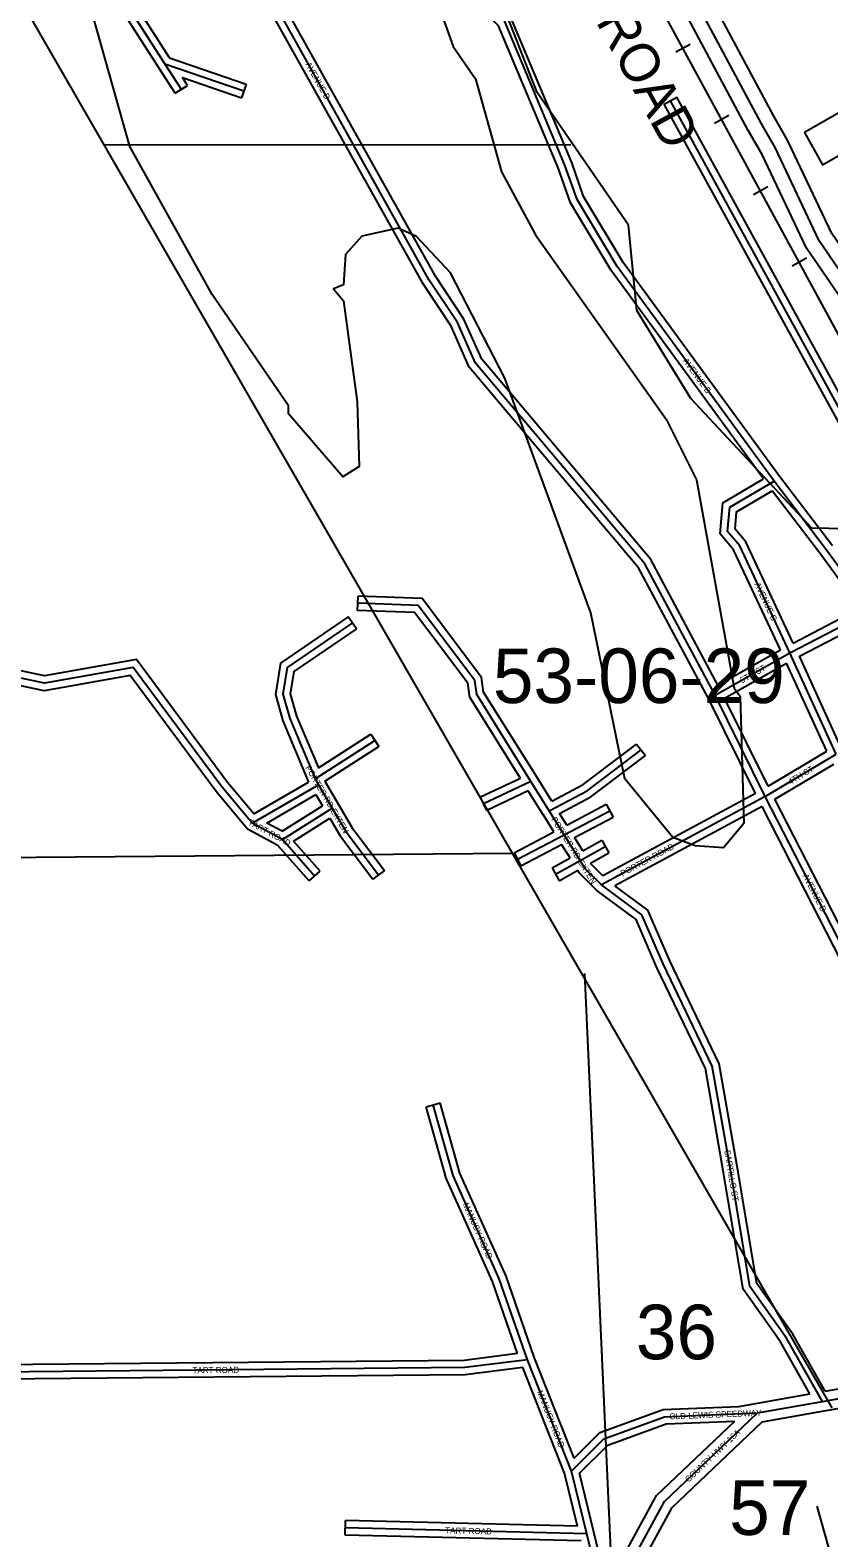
# Model space of a CAD drawing. Extents: x 418523 to 616617, y 1878279 to 2196743.
# Drawn here: x 544531 to 547827, y 2037441 to 2043659 of the extents above; entities that cross this region are included whole.
import ezdxf

# ---------------------------------------------------------------- set-up
doc = ezdxf.new("R2010")
doc.units = 0
for name, color, linetype in [('Level 1', 7, 'Continuous'), ('Level 13', 7, 'Continuous'), ('Level 14', 7, 'Continuous'), ('Level 2', 7, 'Continuous'), ('Level 22', 7, 'Continuous'), ('Level 23', 7, 'Continuous'), ('Level 31', 7, 'Continuous'), ('Level 32', 7, 'Continuous'), ('Level 34', 7, 'Continuous'), ('Level 37', 7, 'Continuous'), ('Level 39', 7, 'Continuous'), ('Level 51', 7, 'Continuous'), ('Level 7', 7, 'Continuous')]:
    doc.layers.add(name, color=color, linetype=linetype)

msp = doc.modelspace()

# ---------------------------------------------------------------- linework, layer by layer
at = {"layer": 'Level 1'}
for p, q in [((547840.947, 2037976.687), (537514.643, 2055885.276)), ((546622.816, 2043401.148), (546468.69, 2043799.652)), ((547000.871, 2042854.553), (546622.816, 2043401.148)), ((544834.218, 2043185.796), (546762.844, 2043186.91)), ((547035.056, 2042502.049), (547000.871, 2042854.553)), ((547257.114, 2042139.637), (547035.056, 2042502.049)), ((547757.075, 2041605.131), (547257.114, 2042139.637)), ((548769.84, 2041583.955), (547757.075, 2041605.131)), ((541518.339, 2040221.473), (546521.77, 2040264.495)), ((546818.834, 2039767.856), (546944.39, 2036995.803)), ((547778.104, 2037570.89), (547843.511, 2037336.103))]:
    msp.add_line(p, q, dxfattribs=at)
at = {"layer": 'Level 13'}
msp.add_lwpolyline([(548003.553, 2042473.091), (547787.864, 2042790.121), (547605.315, 2043174.331), (547547.339, 2043274.512), (547016.344, 2044267.817), (547008.31, 2044334.756), (546568.509, 2045102.684), (546543.741, 2045186.038), (545722.542, 2046747.195), (545589.83, 2046947.613), (545542.922, 2047039.036)], dxfattribs=at)
at = {"layer": 'Level 14'}
for points in [[(548040.235, 2042525.84), (547840.075, 2042820.048), (547658.465, 2043202.279), (547599.777, 2043303.691), (547074.574, 2044286.161), (547066.432, 2044354.001), (546624.04, 2045126.455), (546599.582, 2045208.766), (545774.237, 2046777.801), (545641.695, 2046977.965), (545596.307, 2047066.427)], [(547947.665, 2042448.571), (547735.653, 2042760.193), (547552.164, 2043146.385), (547494.9, 2043245.334), (546958.114, 2044249.473), (546950.188, 2044315.509), (546512.978, 2045078.913), (546487.9, 2045163.311), (545670.846, 2046716.587), (545537.964, 2046917.262), (545493.648, 2047003.638)]]:
    msp.add_lwpolyline(points, dxfattribs=at)
at = {"layer": 'Level 22'}
for p, q in [((547801.541, 2038003.511), (548366.918, 2038103.661)), ((547533.113, 2037955.941), (547801.541, 2038003.511))]:
    msp.add_line(p, q, dxfattribs=at)
msp.add_lwpolyline([(546897.276, 2037174.141), (546980.906, 2037282.263), (547148.438, 2037590.15), (547533.113, 2037955.941)], dxfattribs=at)
at = {"layer": 'Level 23'}
for p, q in [((547811.92, 2038045.971), (548335.731, 2038138.761)), ((547808.519, 2037964.122), (548372.96, 2038064.107)), ((547455.519, 2037982.813), (547749.221, 2038034.861)), ((547551.951, 2037918.655), (547808.522, 2037964.123))]:
    msp.add_line(p, q, dxfattribs=at)
for points in [[(546908.673, 2037254.256), (546947.303, 2037304.2), (547116.31, 2037614.8), (547439.49, 2037922.112)], [(546939.453, 2037163.289), (547014.509, 2037260.327), (547180.565, 2037565.501), (547551.951, 2037918.655)]]:
    msp.add_lwpolyline(points, dxfattribs=at)
at = {"layer": 'Level 31'}
for p, q in [((545155.066, 2043414.457), (545087.295, 2043519.763)), ((545087.295, 2043519.763), (545413.16, 2043408.217)), ((548168.065, 2041555.437), (547173.271, 2043367.273)), ((547817.653, 2041514.655), (547601.544, 2041798.594)), ((548000.291, 2041264.274), (547817.653, 2041514.655)), ((547666.583, 2041089.979), (548000.291, 2041264.274)), ((547357.575, 2040915.612), (547666.583, 2041089.979)), ((547856.964, 2040672.651), (547666.583, 2041089.979)), ((547564.74, 2040498.234), (547357.575, 2040915.612)), ((545707.035, 2040571.091), (545953.293, 2040729.632)), ((547564.74, 2040498.234), (547856.964, 2040672.651)), ((545707.035, 2040571.091), (545721.53, 2040546.683)), ((546597.639, 2040560.041), (546402.575, 2040467.893)), ((546673.29, 2040439.076), (546597.639, 2040560.041)), ((545447.078, 2040387.501), (545721.53, 2040546.683)), ((545721.53, 2040546.683), (545777.932, 2040450.141)), ((547564.74, 2040498.234), (546888.702, 2040133.315)), ((547962.787, 2039722.079), (547564.74, 2040498.234)), ((545571.982, 2040320.208), (545777.932, 2040450.141)), ((546734.757, 2040340.338), (546673.29, 2040439.076)), ((546734.757, 2040340.338), (546922.874, 2040439.419)), ((545571.982, 2040320.208), (545447.078, 2040387.501)), ((545704.871, 2040169.975), (545571.982, 2040320.208)), ((546542.199, 2040239.09), (546734.757, 2040340.338)), ((546801.269, 2040233.948), (546734.757, 2040340.338)), ((546801.269, 2040233.948), (546904.695, 2040291.461)), ((546699.745, 2040177.157), (546801.269, 2040233.948)), ((546765.226, 2037716.036), (546583.204, 2038175.164)), ((546828.437, 2037457.279), (546765.226, 2037716.036)), ((546828.437, 2037457.279), (545831.368, 2037482.101)), ((546897.276, 2037174.141), (546828.437, 2037457.279))]:
    msp.add_line(p, q, dxfattribs=at)
for points in [[(545087.295, 2043519.763), (544333.334, 2044691.986), (544234.053, 2044950.857)], [(546738.276, 2043101.644), (546489.857, 2043694.077), (546448.179, 2043736.023), (546440.22, 2043827.691), (546282.459, 2044128.191), (546024.004, 2044748.296)], [(547357.575, 2040915.612), (547067.177, 2041458.342), (546369.079, 2042285.596), (546294.52, 2042452.38), (546178.499, 2042628.017), (545249.25, 2044289.516), (545142.711, 2044454.946)], [(547601.544, 2041798.594), (546953.972, 2042684.236), (546787.89, 2042959.666), (546738.276, 2043101.644)], [(546583.204, 2038175.164), (546324.639, 2038142.485), (544248.925, 2038122.974), (544123.657, 2038073.536), (544015.382, 2038090.598), (543034.655, 2039193.352), (542471.141, 2040403.933), (542454.613, 2040487.264), (542322, 2040721.151), (542288.79, 2040837.628), (541832.754, 2041764.224), (541833.145, 2041889.324)], [(545447.078, 2040387.501), (545322.426, 2040537.711), (544956.838, 2041030.501), (544589.872, 2040965.071), (543673.553, 2041159.175), (543039.959, 2041110.949), (542748.252, 2041211.501), (542157.605, 2041630.105), (541916.364, 2041864.334), (541833.145, 2041889.324)], [(547409.311, 2041590.786), (547418.16, 2041690.767), (547601.544, 2041798.594)], [(547666.583, 2041089.979), (547459.179, 2041532.451), (547409.311, 2041590.786)], [(546597.639, 2040560.041), (546373.84, 2040918.561), (546365.779, 2040976.771), (546132.968, 2041285.863), (545883.102, 2041294.982)], [(545861.005, 2041214.315), (545591.553, 2041030.752), (545573.798, 2040920.251), (545602.633, 2040819.792), (545707.035, 2040571.091)], [(546673.29, 2040439.076), (546829.369, 2040521.887), (547052.216, 2040690.688)], [(545777.932, 2040450.141), (545834.965, 2040352.506), (545969.039, 2040174.63)], [(546888.702, 2040133.315), (546822.073, 2040200.429), (546801.269, 2040233.948)], [(547801.541, 2038003.511), (547653.128, 2038264.7), (547501.723, 2038477.895), (547421.12, 2038959.628), (547346.37, 2039386.067), (547143.019, 2039808.527), (547055.885, 2040010.259), (546888.702, 2040133.315)], [(546583.204, 2038175.164), (546467.325, 2038508.994), (546276.657, 2038934.692), (546194.233, 2039226.601)], [(546765.226, 2037716.036), (546898.976, 2037849.099), (547149.482, 2037940.357), (547533.113, 2037955.941)]]:
    msp.add_lwpolyline(points, dxfattribs=at)
at = {"layer": 'Level 32'}
for p, q in [((545106.884, 2043544.766), (545422.877, 2043436.601)), ((545129.839, 2043398.221), (545062.068, 2043503.527)), ((545129.839, 2043398.221), (545180.295, 2043430.692)), ((545180.295, 2043430.692), (545159.225, 2043463.431)), ((545159.225, 2043463.431), (545403.445, 2043379.833)), ((545422.877, 2043436.601), (545403.445, 2043379.833)), ((547146.975, 2043352.834), (547199.57, 2043381.711)), ((548141.178, 2041542.072), (547146.975, 2043352.834)), ((548194.952, 2041568.8), (547199.57, 2043381.711)), ((547841.71, 2041532.581), (547625.591, 2041816.533)), ((547793.596, 2041496.727), (547593.798, 2041759.236)), ((547955.525, 2041274.737), (547793.595, 2041496.726)), ((545882.009, 2041265.001), (545884.196, 2041324.962)), ((545877.895, 2041189.521), (545844.114, 2041239.108)), ((547680.455, 2041131.069), (547955.525, 2041274.737)), ((547705.684, 2041076.553), (547986.819, 2041223.39)), ((547369.554, 2040956.817), (547627.612, 2041102.435)), ((547397.099, 2040903.465), (547652.857, 2041047.785)), ((547818.519, 2040684.643), (547652.857, 2041047.786)), ((547871.009, 2040714.148), (547705.684, 2041076.553)), ((547524.98, 2040510.863), (547330.908, 2040901.862)), ((547577.2, 2040540.608), (547397.098, 2040903.465)), ((545720.859, 2040615.67), (545937.054, 2040754.856)), ((545937.054, 2040754.856), (545969.533, 2040704.406)), ((545747.603, 2040561.527), (545969.533, 2040704.406)), ((547034.101, 2040714.603), (547070.331, 2040666.774)), ((547577.2, 2040540.608), (547818.519, 2040684.642)), ((547604.274, 2040486.891), (547847.276, 2040631.93)), ((545453.968, 2040426.178), (545680.258, 2040557.426)), ((545680.178, 2040557.561), (545680.258, 2040557.426)), ((545747.603, 2040561.527), (545803.836, 2040465.273)), ((546554.332, 2040572.761), (546389.76, 2040495.018)), ((546683.912, 2040478.672), (546623.075, 2040575.948)), ((545508.54, 2040388.466), (545710.713, 2040505.726)), ((545710.713, 2040505.726), (545737.403, 2040460.041)), ((546415.39, 2040440.766), (546389.76, 2040495.018)), ((546586.343, 2040521.523), (546415.39, 2040440.766)), ((546647.855, 2040423.168), (546586.343, 2040521.523)), ((547524.98, 2040510.863), (546894.19, 2040170.368)), ((545570.79, 2040354.927), (545737.403, 2040460.041)), ((546745.475, 2040379.891), (546715.75, 2040427.641)), ((546745.475, 2040379.89), (546908.894, 2040465.962)), ((546908.894, 2040465.962), (546936.855, 2040412.874)), ((547552.029, 2040457.279), (546944.621, 2040129.406)), ((547936.449, 2039707.694), (547552.029, 2040457.279)), ((547975.72, 2039762.603), (547604.274, 2040486.891)), ((545553.051, 2040296.33), (545427.716, 2040363.855)), ((545570.79, 2040354.927), (545508.54, 2040388.466)), ((545617.829, 2040313.659), (545767.686, 2040408.202)), ((546692.237, 2040351.875), (546647.822, 2040423.221)), ((546777.322, 2040328.848), (546936.855, 2040412.874)), ((545727.343, 2040189.851), (545617.829, 2040313.659)), ((546528.237, 2040265.643), (546692.237, 2040351.875)), ((546556.161, 2040212.536), (546724.078, 2040300.827)), ((546759.135, 2040244.752), (546724.079, 2040300.826)), ((546811.6, 2040274.02), (546777.322, 2040328.849)), ((546811.6, 2040274.019), (546890.115, 2040317.68)), ((546890.115, 2040317.68), (546919.275, 2040265.241)), ((545682.4, 2040150.097), (545553.05, 2040296.329)), ((546528.237, 2040265.643), (546556.161, 2040212.536)), ((546685.1, 2040203.34), (546759.134, 2040244.753)), ((546843.359, 2040223.026), (546919.275, 2040265.241)), ((545682.4, 2040150.097), (545727.343, 2040189.851)), ((545992.996, 2040192.688), (545945.082, 2040156.572)), ((546685.1, 2040203.34), (546714.392, 2040150.975)), ((546714.392, 2040150.975), (546790.897, 2040193.77)), ((546165.36, 2039218.448), (546223.105, 2039234.753)), ((546736.575, 2037706.903), (546563.888, 2038142.482)), ((546776.34, 2037769.408), (546611.333, 2038185.616)), ((546789.99, 2037488.246), (546736.575, 2037706.903)), ((546857.58, 2037464.398), (546798.389, 2037706.707)), ((545830.622, 2037452.11), (545832.115, 2037512.091)), ((546789.99, 2037488.246), (545832.115, 2037512.091)), ((546804.716, 2037427.859), (545830.622, 2037452.11)), ((546908.673, 2037254.256), (546857.589, 2037464.366))]:
    msp.add_line(p, q, dxfattribs=at)
for points in [[(545062.064, 2043503.534), (544306.43, 2044678.356), (544211.121, 2044926.871)], [(545106.885, 2043544.766), (544360.239, 2044705.614), (544298.193, 2044867.399)], [(546766.297, 2043112.402), (546515.262, 2043711.073), (546477.127, 2043749.453), (546469.587, 2043836.295), (546309.639, 2044140.96), (546051.696, 2044759.838)], [(546710.257, 2043090.885), (546464.453, 2043677.081), (546419.231, 2043722.593), (546410.855, 2043819.087), (546255.278, 2044115.423), (546007.036, 2044711.028)], [(547330.908, 2040901.862), (547042.214, 2041441.406), (546343.419, 2042269.486), (546268.134, 2042437.895), (546152.856, 2042612.406), (545223.523, 2044274.057), (545117.488, 2044438.701)], [(547369.555, 2040956.817), (547092.14, 2041475.279), (546394.738, 2042301.707), (546320.906, 2042466.866), (546204.142, 2042643.628), (545274.979, 2044304.975), (545188.865, 2044438.688)], [(547625.591, 2041816.534), (546978.975, 2042700.869), (546815.187, 2042972.496), (546766.297, 2043112.402)], [(547557.757, 2041807.649), (546928.968, 2042667.604), (546760.595, 2042946.836), (546710.257, 2043090.885)], [(546563.889, 2038142.483), (546326.668, 2038112.501), (544254.766, 2038093.026), (544127.065, 2038042.628), (544000.102, 2038062.635), (543009.314, 2039176.703), (542442.417, 2040394.55), (542426.128, 2040476.678), (542294.132, 2040709.476), (542260.68, 2040826.805), (541802.731, 2041757.286), (541803.12, 2041880.721)], [(545453.968, 2040426.178), (545346.034, 2040556.241), (544969.863, 2041063.296), (544590.365, 2040995.632), (543675.564, 2041189.416), (543043.869, 2041141.334), (542762.092, 2041238.463), (542176.841, 2041653.242), (541932.007, 2041890.961), (541852.556, 2041914.818)], [(546542.727, 2038200.286), (546322.61, 2038172.467), (544243.084, 2038152.921), (544120.25, 2038104.444), (544030.661, 2038118.561), (543059.997, 2039210.001), (542499.865, 2040413.316), (542483.099, 2040497.849), (542349.866, 2040732.828), (542316.9, 2040848.452), (541862.776, 2041771.162), (541863.021, 2041849.027)], [(545427.716, 2040363.855), (545298.818, 2040519.18), (544943.813, 2040997.705), (544589.379, 2040934.509), (543671.543, 2041128.934), (543036.048, 2041080.564), (542734.413, 2041184.538), (542138.368, 2041606.967), (541900.72, 2041837.707), (541863.02, 2041849.028)], [(547378.317, 2041580.874), (547389.639, 2041708.799), (547557.757, 2041807.649)], [(547440.306, 2041600.696), (547446.682, 2041672.736), (547593.798, 2041759.236)], [(547627.613, 2041102.435), (547433.737, 2041516.042), (547378.316, 2041580.874)], [(547680.455, 2041131.069), (547484.621, 2041548.858), (547440.307, 2041600.696)], [(546623.088, 2040575.927), (546402.678, 2040929.016), (546394.428, 2040988.601), (546148.337, 2041315.323), (545884.196, 2041324.962)], [(545844.114, 2041239.108), (545563.981, 2041048.271), (545543.116, 2040918.405), (545574.285, 2040809.813), (545680.178, 2040557.561)], [(546554.332, 2040572.761), (546345, 2040908.106), (546337.13, 2040964.943), (546117.6, 2041256.403), (545882.009, 2041265.001)], [(545877.895, 2041189.521), (545619.124, 2041013.234), (545604.48, 2040922.097), (545630.981, 2040829.771), (545720.858, 2040615.67)], [(546683.912, 2040478.672), (546813.177, 2040547.258), (547034.101, 2040714.603)], [(546715.75, 2040427.64), (546845.56, 2040496.516), (547070.331, 2040666.774)], [(545803.836, 2040465.272), (545859.982, 2040369.157), (545992.996, 2040192.688)], [(545767.686, 2040408.202), (545809.948, 2040335.853), (545945.082, 2040156.572)], [(546869.049, 2040110.529), (546798.38, 2040181.711), (546790.896, 2040193.77)], [(546894.19, 2040170.369), (546845.765, 2040219.146), (546843.359, 2040223.025)], [(547811.92, 2038045.971), (547678.464, 2038280.837), (547530.174, 2038489.645), (547450.69, 2038964.694), (547375.204, 2039395.337), (547170.316, 2039820.986), (547080.207, 2040029.608), (546944.621, 2040129.406)], [(547749.221, 2038034.862), (547627.791, 2038248.562), (547473.271, 2038466.145), (547391.549, 2038954.563), (547317.538, 2039376.798), (547115.72, 2039796.068), (547031.564, 2039990.91), (546869.049, 2040110.529)], [(546542.727, 2038200.286), (546439.411, 2038497.922), (546248.38, 2038924.43), (546165.36, 2039218.448)], [(546611.333, 2038185.616), (546495.239, 2038520.065), (546304.934, 2038944.955), (546223.105, 2039234.753)], [(546776.34, 2037769.408), (546882.5, 2037875.026), (547143.6, 2037970.144), (547455.519, 2037982.815)], [(546798.389, 2037706.707), (546915.452, 2037823.172), (547155.365, 2037910.571), (547439.49, 2037922.112)]]:
    msp.add_lwpolyline(points, dxfattribs=at)
at = {"layer": 'Level 37'}
for p, q in [((547254.993, 2043600.231), (547195.84, 2043568.046)), ((547415.038, 2043306.09), (547355.885, 2043273.905)), ((547575.082, 2043011.95), (547515.929, 2042979.765)), ((547735.127, 2042717.81), (547675.974, 2042685.623))]:
    msp.add_line(p, q, dxfattribs=at)
msp.add_lwpolyline([(550570.488, 2037209.147), (549995.307, 2038316.721), (548980.48, 2040271.118), (548275.65, 2041629.306), (547996.944, 2042166.176), (545503.41, 2046748.951), (545356.343, 2047019.238), (544849.657, 2047950.316), (544658.753, 2048275.655), (544342.84, 2048726.481), (543724.645, 2049522.633), (542373.229, 2051263.345), (538858.893, 2055790.54), (537519.94, 2057515.746)], dxfattribs=at)
at = {"layer": 'Level 39'}
msp.add_lwpolyline([(545159.11, 2048346.684), (545066.951, 2048205.26), (547320.713, 2046538.996), (548271.07, 2043959.996), (548060.965, 2043427.121), (547726.89, 2043236.463), (547801.465, 2043102.851), (548452.903, 2043475.897), (548477.625, 2043384.096), (548611.197, 2043442.028), (548586.455, 2043525.46), (550231.488, 2044378.798), (551686.891, 2043307.01), (551804.051, 2043440.024), (549018.13, 2045541.481), (549169.555, 2045966.143), (549027.971, 2046008.282), (548885.015, 2045625.271), (547479.495, 2046655.22), (547264.45, 2047181.1), (547122.637, 2047148.207), (547221.725, 2046864.442), (545159.11, 2048346.684)], close=True, dxfattribs=at)
at = {"layer": 'Level 7'}
for points in [[(545349.746, 2045428.308), (545648.222, 2044918.81), (545697.786, 2044776.926), (546211.405, 2043774.899), (546277.48, 2043591.296), (546368.755, 2043457.623), (546475.884, 2043073.796), (546616.782, 2042814.911), (547156.168, 2042054.57), (547280.435, 2041804.046), (547436.044, 2040944.917), (547460.925, 2040911.466), (547475.905, 2040386.245), (547392.245, 2040286.471), (547275.531, 2040295.171), (547275.531, 2040295.171)], [(547275.531, 2040295.171), (547183.969, 2040328.81), (546984.68, 2040571.213), (546845.145, 2041255.257), (546489.82, 2042223.416), (546266.136, 2042657.664), (546124.91, 2042808.176), (546049.978, 2042841.746), (545899.825, 2042808.893), (545832.875, 2042734.091), (545824.147, 2042609.047), (545782.396, 2042592.536), (545823.918, 2042542.356), (545880.937, 2042125.377), (545888.421, 2041858.581), (545821.6, 2041817.129), (545597.331, 2042076.273), (545597.47, 2042109.623), (545282.155, 2042569.131), (544942.326, 2043178.801), (544686.835, 2044088.279), (544612.131, 2044188.581), (544337.681, 2044389.532)]]:
    msp.add_lwpolyline(points, dxfattribs=at)

# ---------------------------------------------------------------- texts
at = {"layer": 'Level 2'}
for s, p in [('53-06-29', (546440.92, 2040883.453)), ('36', (547030.839, 2038177.128)), ('57', (547415.875, 2037452.616))]:
    msp.add_text(s, height=225, dxfattribs=at).set_placement(p)
at = {"layer": 'Level 34'}
for s, height, rotation, p in [('AVENUE D', 25, 299.2166195, (545666.3, 2043518.228)), ('AVENUE B', 25, 306.1729556, (547223.33, 2042294.676)), ('AVENUE C', 25, 295.1133833, (547519.48, 2041374.355)), ('5TH ST', 25, 29.4343944, (547469.259, 2040964.281)), ('PORTER RD EXTEN', 25, 300.2937028, (545665.775, 2040617.34)), ('4TH ST', 25, 30.8307611, (547668.575, 2040545.655)), ('TART ROAD', 25, 331.6852111, (545427.904, 2040383.635)), ('PORTER RD EXTEN', 25, 302.0113528, (546680.53, 2040403.503)), ('PORTER ROAD', 25, 28.3590417, (546975.766, 2040167.518)), ('AVENUE D', 25, 297.1497917, (547718.363, 2040171.295)), ('SARTILLO ST', 25, 279.4977639, (547395.547, 2039037.683)), ('MANUCY ROAD', 25, 294.1263334, (546315.974, 2038816.334)), ('TART ROAD', 25, 0.5378778, (545200.917, 2038119.423)), ('MANUCY ROAD', 25, 291.6250555, (546622.374, 2038042.446)), ('OLD LEWIS SPEEDWAY', 24.99916, 2.3255805, (547169.512, 2037928.663)), ('COUNTY HWY 16A', 25, 43.5577278, (547247.99, 2037667.57)), ('TART ROAD', 25, 358.5732639, (546243.633, 2037459.336))]:
    msp.add_text(s, height=height, rotation=rotation, dxfattribs=at).set_placement(p)
at = {"layer": 'Level 51'}
msp.add_text('FLORIDA EAST COAST RAILROAD', height=160, rotation=298.5501389, dxfattribs=at).set_placement((545488.515, 2046222.572))

doc.saveas('drawing.dxf')
